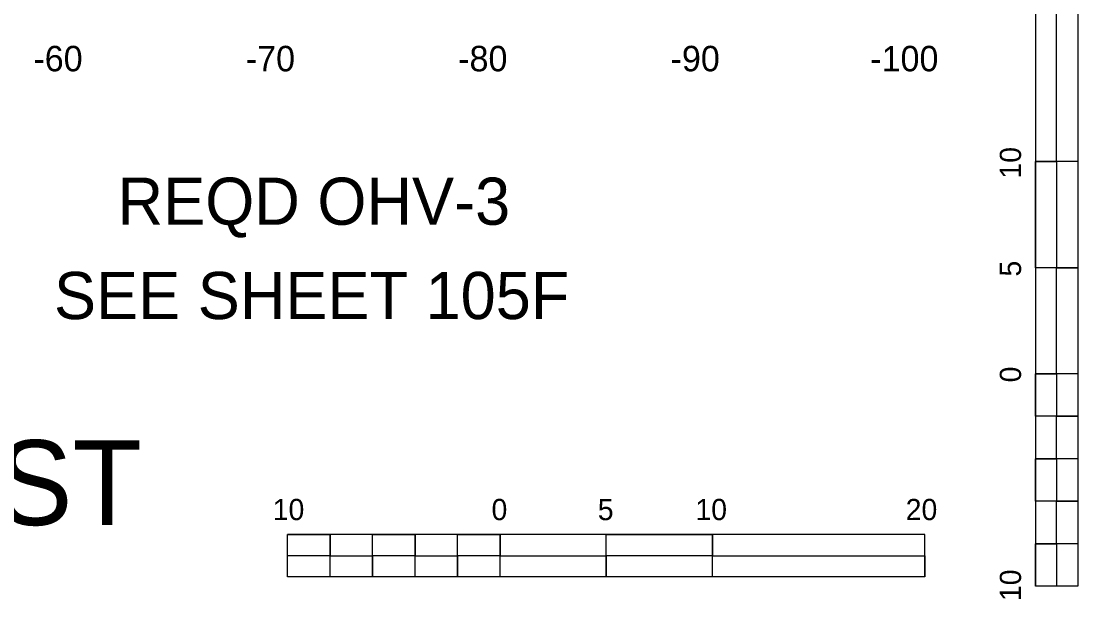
# Model space of a CAD drawing. Extents: x 1797809 to 2198143, y 249608 to 1237864.
# Drawn here: x 2196692.43 to 2196742.18, y 1237229.6 to 1237256.81 of the extents above; entities that cross this region are included whole.
import ezdxf

# ---------------------------------------------------------------- set-up
doc = ezdxf.new("R2010")
doc.units = 0
for name, color, linetype in [('10', 7, 'Continuous'), ('29', 7, 'Continuous'), ('Level 33', 7, 'Continuous'), ('Level 55', 7, 'Continuous')]:
    doc.layers.add(name, color=color, linetype=linetype)

msp = doc.modelspace()

# ---------------------------------------------------------------- linework, layer by layer
at = {"layer": '29'}
for p, q in [((2196740.178, 1237260.195), (2196740.178, 1237230.195)), ((2196742.178, 1237260.195), (2196742.178, 1237250.195)), ((2196742.179, 1237260.195), (2196742.179, 1237230.195)), ((2196741.179, 1237250.195), (2196740.178, 1237250.195)), ((2196742.178, 1237250.195), (2196740.178, 1237250.195)), ((2196741.179, 1237250.195), (2196741.178, 1237245.195)), ((2196742.178, 1237245.195), (2196740.178, 1237245.195)), ((2196742.178, 1237245.195), (2196741.178, 1237245.195)), ((2196742.178, 1237245.195), (2196742.178, 1237240.195)), ((2196741.178, 1237240.195), (2196740.178, 1237240.195)), ((2196742.178, 1237240.195), (2196740.178, 1237240.195)), ((2196741.178, 1237240.195), (2196741.178, 1237238.195)), ((2196742.178, 1237238.195), (2196741.178, 1237238.195)), ((2196742.178, 1237238.195), (2196742.178, 1237236.195)), ((2196741.178, 1237236.195), (2196740.179, 1237236.195)), ((2196741.178, 1237236.195), (2196741.178, 1237234.195)), ((2196742.178, 1237234.195), (2196741.178, 1237234.195)), ((2196742.178, 1237234.195), (2196742.178, 1237232.195)), ((2196734.974, 1237232.63), (2196704.974, 1237232.63)), ((2196704.974, 1237230.63), (2196704.974, 1237232.63)), ((2196706.974, 1237231.63), (2196706.974, 1237232.63)), ((2196710.974, 1237231.63), (2196710.974, 1237232.63)), ((2196714.974, 1237231.63), (2196714.974, 1237232.63)), ((2196714.974, 1237230.63), (2196714.974, 1237232.63)), ((2196719.974, 1237230.63), (2196719.974, 1237232.63)), ((2196724.974, 1237231.63), (2196724.974, 1237232.63)), ((2196724.974, 1237230.63), (2196724.974, 1237232.63)), ((2196734.974, 1237230.63), (2196734.974, 1237232.63)), ((2196741.179, 1237232.195), (2196740.178, 1237232.195)), ((2196741.179, 1237232.195), (2196741.178, 1237230.195)), ((2196706.974, 1237231.63), (2196704.974, 1237231.63)), ((2196708.974, 1237230.63), (2196708.974, 1237231.63)), ((2196710.974, 1237231.63), (2196708.974, 1237231.63)), ((2196712.974, 1237230.63), (2196712.974, 1237231.63)), ((2196714.974, 1237231.63), (2196712.974, 1237231.63)), ((2196719.974, 1237230.63), (2196719.974, 1237231.63)), ((2196724.974, 1237231.63), (2196719.974, 1237231.63)), ((2196734.974, 1237230.63), (2196704.974, 1237230.63)), ((2196708.974, 1237230.63), (2196706.974, 1237230.63)), ((2196712.974, 1237230.63), (2196710.974, 1237230.63)), ((2196719.974, 1237230.63), (2196714.974, 1237230.63)), ((2196734.974, 1237230.63), (2196724.974, 1237230.63)), ((2196742.179, 1237230.195), (2196740.178, 1237230.195))]:
    msp.add_line(p, q, dxfattribs=at)
for points in [[(2196741.179, 1237250.195), (2196741.178, 1237260.195), (2196742.178, 1237260.195), (2196742.178, 1237250.195)], [(2196740.178, 1237245.195), (2196740.178, 1237250.195), (2196741.179, 1237250.195), (2196741.178, 1237245.195)], [(2196741.178, 1237240.195), (2196741.178, 1237245.195), (2196742.178, 1237245.195), (2196742.178, 1237240.195)], [(2196740.178, 1237238.195), (2196740.178, 1237240.195), (2196741.178, 1237240.195), (2196741.178, 1237238.195)], [(2196741.178, 1237236.195), (2196741.178, 1237238.195), (2196742.178, 1237238.195), (2196742.178, 1237236.195)], [(2196740.178, 1237234.195), (2196740.179, 1237236.195), (2196741.178, 1237236.195), (2196741.178, 1237234.195)], [(2196741.179, 1237232.195), (2196741.178, 1237234.195), (2196742.178, 1237234.195), (2196742.178, 1237232.195)], [(2196704.974, 1237232.63), (2196706.974, 1237232.63), (2196706.974, 1237231.63), (2196704.974, 1237231.63)], [(2196708.974, 1237232.63), (2196710.974, 1237232.63), (2196710.974, 1237231.63), (2196708.974, 1237231.63)], [(2196712.974, 1237232.63), (2196714.974, 1237232.63), (2196714.974, 1237231.63), (2196712.974, 1237231.63)], [(2196719.974, 1237232.63), (2196724.974, 1237232.63), (2196724.974, 1237231.63), (2196719.974, 1237231.63)], [(2196740.178, 1237230.195), (2196740.178, 1237232.195), (2196741.179, 1237232.195), (2196741.178, 1237230.195)], [(2196706.974, 1237231.63), (2196708.974, 1237231.63), (2196708.974, 1237230.63), (2196706.974, 1237230.63)], [(2196710.974, 1237231.63), (2196712.974, 1237231.63), (2196712.974, 1237230.63), (2196710.974, 1237230.63)], [(2196714.974, 1237231.63), (2196719.974, 1237231.63), (2196719.974, 1237230.63), (2196714.974, 1237230.63)], [(2196724.974, 1237231.63), (2196734.974, 1237231.63), (2196734.974, 1237230.63), (2196724.974, 1237230.63)]]:
    msp.add_lwpolyline(points, close=True, dxfattribs=at)

# ---------------------------------------------------------------- texts
at = {"layer": '10'}
for s, p in [('-60', (2196693.003, 1237254.446)), ('-70', (2196703.003, 1237254.446)), ('-80', (2196713.003, 1237254.446)), ('-90', (2196723.003, 1237254.446)), ('-100', (2196732.403, 1237254.446))]:
    msp.add_text(s, height=1.2, dxfattribs=at).set_placement(p)
at = {"layer": '29'}
for s, height, rotation, p in [('10', 0.9991, 90.0572, (2196739.504, 1237249.395)), ('5', 1, 90.0572, (2196739.504, 1237244.78)), ('0', 1, 90.0572, (2196739.504, 1237239.795)), ('10', 0.9991, 0.0572, (2196704.274, 1237233.305)), ('0', 1, 0.0572, (2196714.574, 1237233.304)), ('5', 0.999, 0.0572, (2196719.576, 1237233.304)), ('10', 0.9991, 0.0572, (2196724.174, 1237233.305)), ('20', 0.9991, 0.0572, (2196734.075, 1237233.305)), ('10', 0.9991, 90.0572, (2196739.504, 1237229.495))]:
    msp.add_text(s, height=height, rotation=rotation, dxfattribs=at).set_placement(p)
at = {"layer": 'Level 33'}
msp.add_text('WATER ST', height=3.9977, rotation=360, dxfattribs=at).set_placement((2196670.491, 1237233.073))
at = {"layer": 'Level 55'}
for s, height, p in [('REQD OHV-3', 2.2209, (2196696.969, 1237247.218)), ('SEE SHEET 105F', 2.22092, (2196693.973, 1237242.776))]:
    msp.add_text(s, height=height, dxfattribs=at).set_placement(p)

doc.saveas('drawing.dxf')
